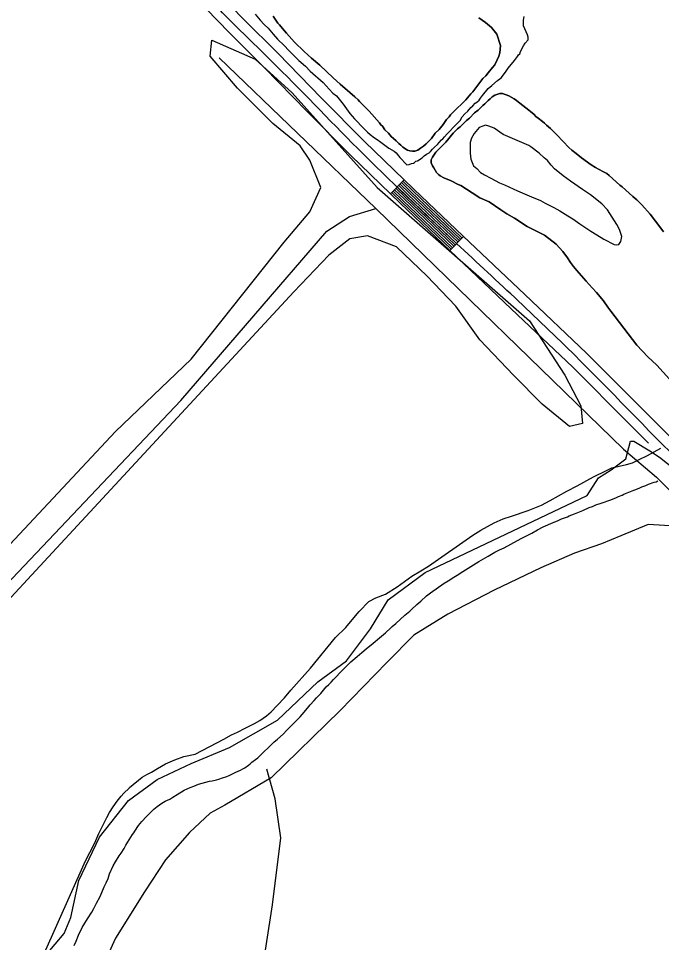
# Model space of a CAD drawing. Extents: x 3161615 to 3199515, y 867541 to 892976.
# Drawn here: x 3168704 to 3169685, y 874393 to 875803 of the extents above; entities that cross this region are included whole.
import ezdxf

# ---------------------------------------------------------------- set-up
doc = ezdxf.new("R2010")
doc.units = 0
for name, color, linetype in [('V-ROAD-CNTR', 7, 'Continuous'), ('V-SITE-VEGE', 7, 'Continuous'), ('V-TOPO-SHOR', 7, 'Continuous')]:
    doc.layers.add(name, color=color, linetype=linetype)

msp = doc.modelspace()

# ---------------------------------------------------------------- linework, layer by layer
at = {"layer": 'V-ROAD-CNTR'}
for p, q in [((3169271.3, 875535.1), (3169292.2, 875556.7)), ((3169361.8, 875448.7), (3169382.4, 875470.4))]:
    msp.add_line(p, q, dxfattribs=at)
for points in [[(3169665, 875154.6), (3169634.4, 875185.5), (3169549.2, 875270.8), (3169455.5, 875359.7), (3169361.6, 875448.8), (3169285.9, 875520.9), (3169210.7, 875593.9), (3169144.3, 875660.8), (3169078.4, 875728.1), (3169025.1, 875781.6), (3168972.3, 875836.7), (3168928.8, 875891.8), (3168888.3, 875947.8), (3168843, 876005.7), (3168797.7, 876064.5), (3168777.9, 876093.1)], [(3169740.5, 875121), (3169655.7, 875206.6), (3169570.2, 875292.3), (3169476.2, 875381.5), (3169382.3, 875470.5), (3169306.7, 875542.6), (3169231.8, 875615.2), (3169165.6, 875681.9), (3169099.7, 875749.2), (3169046.5, 875802.6), (3168994.9, 875856.4)], [(3169374.1, 875461.7), (3169374, 875461.8), (3169298.4, 875533.9), (3169283.8, 875548.1)], [(3169376.2, 875463.9), (3169376.1, 875464), (3169300.5, 875536.1), (3169285.9, 875550.2)], [(3169378.3, 875466.1), (3169378.2, 875466.2), (3169302.5, 875538.2), (3169288, 875552.4)], [(3169380.3, 875468.3), (3169380.2, 875468.3), (3169304.6, 875540.4), (3169290.1, 875554.5)], [(3169363.8, 875450.8), (3169363.7, 875450.9), (3169288, 875523.1), (3169273.4, 875537.3)], [(3169365.9, 875453), (3169365.8, 875453.1), (3169290.1, 875525.3), (3169275.4, 875539.4)], [(3169368, 875455.2), (3169367.8, 875455.3), (3169292.1, 875527.4), (3169277.5, 875541.6)], [(3169370, 875457.4), (3169369.9, 875457.5), (3169294.2, 875529.6), (3169279.6, 875543.7)], [(3169372.1, 875459.5), (3169372, 875459.6), (3169296.3, 875531.7), (3169281.7, 875545.9)], [(3169119.5, 874777.7), (3169149.1, 874811.5), (3169187.5, 874858), (3169203.3, 874873.3), (3169215.3, 874888), (3169223.6, 874897.9), (3169238.3, 874912.9), (3169249.1, 874918.7), (3169263.6, 874924.4), (3169281.5, 874935.3), (3169304, 874951.6), (3169317.4, 874960), (3169329, 874967.2), (3169397, 875014.1), (3169409.3, 875022.1), (3169429.5, 875033.3), (3169443.3, 875039), (3169455.9, 875043.3), (3169481.2, 875051.8), (3169501.7, 875060.1), (3169514.7, 875067), (3169540.1, 875081.4), (3169555.8, 875089.7), (3169580.8, 875103.1), (3169600.5, 875113.2), (3169608.7, 875117.2), (3169631, 875122.1), (3169640.3, 875124.9), (3169650.7, 875129.6), (3169663.1, 875135.7), (3169683.6, 875146.9)], [(3168743.4, 874376.8), (3168803.9, 874512.6), (3168809.2, 874523.6), (3168816.2, 874536.5), (3168821.8, 874548.5), (3168826.6, 874559.1), (3168833.5, 874573.2), (3168838.4, 874583.5), (3168842.5, 874591.1), (3168848.1, 874599.6), (3168854.2, 874608.2), (3168860.3, 874615.8), (3168864.7, 874620.3), (3168872.5, 874628), (3168873.2, 874629), (3168892.7, 874644.8), (3168899.8, 874648.9), (3168906.9, 874652.5), (3168915.8, 874658.2), (3168928.3, 874665.2), (3168942.3, 874671.4), (3168956.1, 874676.4), (3168973.4, 874680), (3169017.2, 874703.2), (3169028.8, 874709.5), (3169038.1, 874713.8), (3169049.8, 874719.5), (3169063.9, 874727.1), (3169072, 874731.7), (3169082.1, 874738.8), (3169089.2, 874744.6), (3169098.5, 874754.3), (3169109.4, 874766.2), (3169119.5, 874777.7)]]:
    msp.add_lwpolyline(points, dxfattribs=at)
msp.add_spline([(3172574.9, 872991.4), (3172391.3, 873136.4), (3172185.9, 873299.1), (3171983.7, 873455), (3171834.4, 873577.2), (3171683.8, 873697), (3171489.8, 873827.4), (3171191.1, 874027.4), (3170949.2, 874188.8), (3170747.7, 874329.4), (3170544.9, 874457.9), (3170452.4, 874517.4), (3170371.2, 874575.7), (3170275.1, 874638.4), (3170158.1, 874722.3), (3170073, 874793.8), (3169971.2, 874879.6), (3169872.1, 874978.9), (3169730.1, 875110.3), (3169559.7, 875281.6), (3169372, 875459.6), (3169221.3, 875604.5), (3169089, 875738.6), (3168983.6, 875846.6), (3168900.3, 875956.9), (3168809.8, 876073.4), (3168702.9, 876235.1), (3168574.3, 876446.7), (3168384.1, 876773.2)], degree=3, dxfattribs=at)
at = {"layer": 'V-SITE-VEGE'}
for p, q in [((3169064.9, 875809.4), (3169072.7, 875800.4)), ((3169072.7, 875800.4), (3169078.7, 875793.7)), ((3169099.5, 875796), (3169092.3, 875806.3)), ((3169406.1, 875803.9), (3169416, 875796.9)), ((3169474, 875791.8), (3169474.1, 875800.2)), ((3169474.1, 875800.2), (3169475.1, 875805.9)), ((3169078.7, 875793.7), (3169084.7, 875788.3)), ((3169084.7, 875788.3), (3169092.5, 875779.2)), ((3169101.9, 875793.3), (3169099.5, 875796)), ((3169106.4, 875787.5), (3169101.9, 875793.3)), ((3169112.7, 875780.3), (3169106.4, 875787.5)), ((3169416, 875796.9), (3169425.3, 875789)), ((3169425.3, 875789), (3169433.4, 875779.1)), ((3169480, 875777.9), (3169474, 875791.8)), ((3169092.5, 875779.2), (3169099, 875771.4)), ((3169125, 875767), (3169112.7, 875780.3)), ((3169433.4, 875779.1), (3169439, 875761.9)), ((3169481.2, 875774.3), (3169480, 875777.9)), ((3169481.1, 875770.1), (3169481.2, 875774.3)), ((3169099, 875771.4), (3169109.8, 875761.1)), ((3169109.8, 875761.1), (3169115.8, 875754.4)), ((3169139.7, 875752.4), (3169125, 875767)), ((3169439, 875761.9), (3169438.1, 875750.7)), ((3169469.6, 875752.7), (3169473.9, 875761.1)), ((3169473.9, 875761.1), (3169476.9, 875765.3)), ((3169476.9, 875765.3), (3169481.1, 875770.1)), ((3169115.8, 875754.4), (3169131.4, 875738.7)), ((3169145.4, 875747.3), (3169139.7, 875752.4)), ((3169150.7, 875742.1), (3169145.4, 875747.3)), ((3169436.3, 875745.3), (3169434.1, 875739.9)), ((3169438.1, 875750.7), (3169436.3, 875745.3)), ((3169460.5, 875738.9), (3169464.8, 875744.9)), ((3169464.8, 875744.9), (3169466.6, 875747.3)), ((3169466.6, 875747.3), (3169468.4, 875749.1)), ((3169468.4, 875749.1), (3169469.6, 875752.7)), ((3169131.4, 875738.7), (3169141.6, 875730.2)), ((3169141.6, 875730.2), (3169148.7, 875722.4)), ((3169163.3, 875731.8), (3169150.7, 875742.1)), ((3169183.7, 875712.2), (3169163.3, 875731.8)), ((3169430.5, 875732.1), (3169427.1, 875727.9)), ((3169434.1, 875739.9), (3169430.5, 875732.1)), ((3169450.8, 875726.9), (3169460.5, 875738.9)), ((3169148.7, 875722.4), (3169168.5, 875705.4)), ((3169416.5, 875715.6), (3169412.3, 875711.1)), ((3169420.5, 875720.1), (3169416.5, 875715.6)), ((3169427.1, 875727.9), (3169420.5, 875720.1)), ((3169439.9, 875712.5), (3169446.6, 875720.9)), ((3169446.6, 875720.9), (3169450.8, 875726.9)), ((3169168.5, 875705.4), (3169177.5, 875695.2)), ((3169194.5, 875702.8), (3169183.7, 875712.2)), ((3169209.5, 875690.1), (3169194.5, 875702.8)), ((3169412.3, 875711.1), (3169396.9, 875691)), ((3169426, 875700.6), (3169434.5, 875708.3)), ((3169434.5, 875708.3), (3169438.1, 875710.7)), ((3169438.1, 875710.7), (3169439.9, 875712.5)), ((3169177.5, 875695.2), (3169183.5, 875689.1)), ((3169183.5, 875689.1), (3169188.9, 875684.9)), ((3169217, 875683.4), (3169209.5, 875690.1)), ((3169393.8, 875688), (3169386, 875678.7)), ((3169396.9, 875691), (3169393.8, 875688)), ((3169411.5, 875685.6), (3169420, 875695.8)), ((3169420, 875695.8), (3169426, 875700.6)), ((3169188.9, 875684.9), (3169194.9, 875677)), ((3169194.9, 875677), (3169199, 875672.2)), ((3169221.8, 875678.6), (3169217, 875683.4)), ((3169224.2, 875676.4), (3169221.8, 875678.6)), ((3169230.5, 875669.8), (3169224.2, 875676.4)), ((3169382.6, 875675.4), (3169379.6, 875672.1)), ((3169386, 875678.7), (3169382.6, 875675.4)), ((3169397, 875669.4), (3169400.6, 875673.6)), ((3169400.6, 875673.6), (3169403, 875675.4)), ((3169403, 875675.4), (3169406.7, 875678.4)), ((3169406.7, 875678.4), (3169408.5, 875681.4)), ((3169408.5, 875681.4), (3169411.5, 875685.6)), ((3169199, 875672.2), (3169209.2, 875657.7)), ((3169238.9, 875661.3), (3169230.5, 875669.8)), ((3169254.5, 875643.5), (3169238.9, 875661.3)), ((3169373.2, 875666.1), (3169363, 875655.9)), ((3169379.6, 875672.1), (3169373.2, 875666.1)), ((3169384.9, 875657.4), (3169389.1, 875661.6)), ((3169389.1, 875661.6), (3169394, 875667)), ((3169394, 875667), (3169397, 875669.4)), ((3169209.2, 875657.7), (3169216.4, 875649.8)), ((3169216.4, 875649.8), (3169220.6, 875645.6)), ((3169220.6, 875645.6), (3169226.6, 875639)), ((3169356.6, 875648.7), (3169351.8, 875641.2)), ((3169360.8, 875652.9), (3169356.6, 875648.7)), ((3169363, 875655.9), (3169360.8, 875652.9)), ((3169367.4, 875637.1), (3169377.6, 875647.2)), ((3169377.6, 875647.2), (3169380.7, 875652.6)), ((3169380.7, 875652.6), (3169384.9, 875657.4)), ((3169226.6, 875639), (3169236.1, 875629.3)), ((3169256.6, 875640.8), (3169254.5, 875643.5)), ((3169259, 875638.3), (3169256.6, 875640.8)), ((3169262.6, 875633.2), (3169259, 875638.3)), ((3169268, 875627.8), (3169262.6, 875633.2)), ((3169345.7, 875633.4), (3169339.6, 875628)), ((3169351.8, 875641.2), (3169345.7, 875633.4)), ((3169357.7, 875626.9), (3169361.9, 875631.1)), ((3169361.9, 875631.1), (3169367.4, 875637.1)), ((3169236.1, 875629.3), (3169240.3, 875625.6)), ((3169240.3, 875625.6), (3169246.9, 875620.8)), ((3169246.9, 875620.8), (3169251.1, 875618.4)), ((3169251.1, 875618.4), (3169256.5, 875614.1)), ((3169272.5, 875622.9), (3169268, 875627.8)), ((3169276.1, 875619.6), (3169272.5, 875622.9)), ((3169279.7, 875616), (3169276.1, 875619.6)), ((3169333.9, 875619.9), (3169329.9, 875615.4)), ((3169339.6, 875628), (3169333.9, 875619.9)), ((3169345.6, 875613.7), (3169349.2, 875617.9)), ((3169349.2, 875617.9), (3169351, 875619.1)), ((3169351, 875619.1), (3169353.4, 875622.1)), ((3169353.4, 875622.1), (3169357.7, 875626.9)), ((3169256.5, 875614.1), (3169268.5, 875605.1)), ((3169268.5, 875605.1), (3169276.9, 875600.2)), ((3169283.9, 875612.3), (3169279.7, 875616)), ((3169286.9, 875609.3), (3169283.9, 875612.3)), ((3169290.2, 875606.3), (3169286.9, 875609.3)), ((3169297.4, 875601.7), (3169290.2, 875606.3)), ((3169317.2, 875605.2), (3169313, 875601.9)), ((3169321.5, 875607.9), (3169317.2, 875605.2)), ((3169325.7, 875611.5), (3169321.5, 875607.9)), ((3169329.9, 875615.4), (3169325.7, 875611.5)), ((3169332.3, 875599.9), (3169335.3, 875603.5)), ((3169335.3, 875603.5), (3169338.3, 875606.5)), ((3169338.3, 875606.5), (3169343.2, 875610.7)), ((3169343.2, 875610.7), (3169345.6, 875613.7)), ((3169276.9, 875600.2), (3169279.9, 875597.8)), ((3169279.9, 875597.8), (3169283.5, 875593.5)), ((3169283.5, 875593.5), (3169285.3, 875590.5)), ((3169285.3, 875590.5), (3169296.1, 875579.6)), ((3169301, 875601.1), (3169297.4, 875601.7)), ((3169304.6, 875600.2), (3169301, 875601.1)), ((3169308.2, 875600.5), (3169304.6, 875600.2)), ((3169313, 875601.9), (3169308.2, 875600.5)), ((3169312.3, 875585.6), (3169319.6, 875590.4)), ((3169319.6, 875590.4), (3169322.6, 875593.4)), ((3169322.6, 875593.4), (3169326.2, 875595.7)), ((3169326.2, 875595.7), (3169330.5, 875598.1)), ((3169330.5, 875598.1), (3169332.3, 875599.9)), ((3169296.1, 875579.6), (3169299.7, 875580.2)), ((3169299.7, 875580.2), (3169303.3, 875581.4)), ((3169303.3, 875581.4), (3169306.3, 875582)), ((3169306.3, 875582), (3169308.1, 875583.2)), ((3169308.1, 875583.2), (3169309.9, 875585)), ((3169309.9, 875585), (3169312.3, 875585.6))]:
    msp.add_line(p, q, dxfattribs=at)
for points in [[(3168668.5, 874976.8), (3168852, 875172.6), (3168967, 875282.8), (3169108.9, 875461.5), (3169148.1, 875508), (3169165.2, 875544.8), (3169148.1, 875586.4), (3169133.4, 875608.4), (3169091.8, 875642.7), (3169038, 875696.6), (3168996.4, 875745.5), (3168998.8, 875770), (3169064.9, 875740.6), (3169121.1, 875689.2), (3169250.8, 875544.8), (3169483.2, 875341.6), (3169537.1, 875258.3), (3169561.5, 875211.8), (3169564, 875184.9), (3169544.4, 875180), (3169502.8, 875214.3), (3169458.8, 875258.3), (3169407.4, 875312.2), (3169370.7, 875363.6), (3169326.7, 875410.1), (3169280.2, 875454.2), (3169236.1, 875471.3), (3169209.2, 875466.4), (3169177.4, 875441.9), (3169123.6, 875385.6), (3168291.8, 874487.1)], [(3169696.8, 875252.5), (3169677.3, 875273.7), (3169663.8, 875286.4), (3169647, 875304.2), (3169607.5, 875356.2), (3169603, 875362.3), (3169596.2, 875372.2), (3169585.7, 875384.9), (3169578.8, 875391.9), (3169569.5, 875402.2), (3169555.4, 875418.2), (3169550.3, 875424.6), (3169545.8, 875430.6), (3169541.4, 875437.5), (3169534.2, 875447.5), (3169524, 875458.4), (3169506.3, 875472), (3169500.3, 875475.4), (3169488, 875481.5), (3169479.5, 875485.4), (3169460.3, 875498.2), (3169448.9, 875504.8), (3169439.6, 875510.6), (3169421.9, 875523.3), (3169407.5, 875529.1), (3169395.8, 875536.7), (3169378.6, 875548.2), (3169374.7, 875549.4), (3169363.6, 875554.9), (3169352.5, 875559.5), (3169347.1, 875562.5), (3169344.4, 875564.6), (3169341.7, 875568), (3169337.5, 875575.2), (3169335.4, 875578.2), (3169333.3, 875582.8), (3169333.3, 875587), (3169335.2, 875591.2), (3169340.3, 875599), (3169355.5, 875614), (3169367, 875628.1), (3169373.6, 875634.4), (3169377.3, 875637.4), (3169387.2, 875647), (3169391.8, 875650.9), (3169399.6, 875658.7), (3169405.1, 875663.1), (3169412, 875670), (3169415.4, 875672.7), (3169420.2, 875677.8), (3169423.2, 875680.2), (3169426.6, 875683.2), (3169430.5, 875685.9), (3169433.5, 875687.1), (3169438, 875688.3), (3169442.2, 875688.3), (3169451.9, 875684.6), (3169459.7, 875680.4), (3169463.3, 875677.6), (3169468.4, 875673.4), (3169482.2, 875662.8), (3169484.6, 875660.7), (3169490.3, 875656.1), (3169493, 875653.1), (3169496.6, 875650.7), (3169502.9, 875645.8), (3169506.2, 875643.1), (3169509.2, 875640.1), (3169515.5, 875635.2), (3169519.1, 875631.3), (3169525.1, 875625.5), (3169534.4, 875615.3), (3169543.3, 875606.2), (3169547.8, 875601.9), (3169554.7, 875596.8), (3169562.8, 875590.4), (3169577.6, 875579.5), (3169583.9, 875575.6), (3169589.6, 875572.2), (3169595, 875569.5), (3169601, 875566.2), (3169604.9, 875563.4), (3169621.1, 875548.6), (3169624.4, 875545.9), (3169640.9, 875531), (3169646.9, 875525.9), (3169654.7, 875518.3), (3169667.5, 875504.1), (3169683.7, 875483), (3169687.9, 875477.2)], [(3169571.3, 875074.7), (3169588.4, 875101.6), (3169608, 875113.9), (3169630, 875131), (3169632.5, 875138.3), (3169637.4, 875157.9), (3169642.3, 875157.9), (3169666.7, 875143.2), (3169681.4, 875133.5), (3169705.9, 875113.9), (3169727.9, 875086.9), (3169906.5, 874913.1), (3169989.7, 874847), (3170160.9, 874712.3), (3170300.4, 874602.2), (3170452.1, 874496.9), (3171173.8, 874014.6)], [(3168732.1, 874357.3), (3168773.7, 874406.3), (3168783.5, 874430.8), (3168795.8, 874487.1), (3168827.6, 874553.2), (3168871.6, 874609.5), (3168915.6, 874641.3), (3168967, 874665.8), (3169025.7, 874690.3), (3169099.1, 874731.9), (3169160.3, 874790.7), (3169204.3, 874822.5), (3169241, 874871.5), (3169267.9, 874915.6), (3169324.2, 874957.2), (3169571.3, 875074.7)], [(3169705.9, 875028.2), (3169664.3, 875030.6), (3169622.7, 875013.5), (3169593.3, 875001.2), (3169551.7, 874986.6), (3169500.4, 874964.5), (3169429.4, 874930.2), (3169358.5, 874893.5), (3169307.1, 874861.7), (3169265.5, 874820.1), (3169194.5, 874746.6), (3169089.3, 874643.8), (3169018.4, 874602.2), (3168996.4, 874589.9), (3168964.6, 874560.5), (3168927.9, 874518.9), (3168896.1, 874470), (3168852, 874399), (3168815.3, 874318.2)]]:
    msp.add_lwpolyline(points, dxfattribs=at)
msp.add_lwpolyline([(3169393.8, 875588.2), (3169398, 875578), (3169402.8, 875573.7), (3169408.7, 875567.7), (3169414.7, 875564.1), (3169424.4, 875559.2), (3169437.6, 875551.9), (3169445.4, 875548.9), (3169465.2, 875539.7), (3169486.2, 875530.6), (3169500, 875525.1), (3169507.2, 875520.9), (3169520.4, 875514.2), (3169529.4, 875509.3), (3169542, 875501.5), (3169549.2, 875497.2), (3169560, 875489.3), (3169567.8, 875484.5), (3169576.8, 875478.4), (3169592.4, 875468.7), (3169596.6, 875466.3), (3169612.2, 875457.8), (3169616.4, 875457.2), (3169619.4, 875457.7), (3169622.4, 875462.5), (3169624.3, 875470.4), (3169620.7, 875480.6), (3169616.6, 875488.5), (3169602.2, 875510.8), (3169593.8, 875519.9), (3169576.5, 875533.8), (3169563.9, 875541.7), (3169545.9, 875554.4), (3169534.5, 875562.9), (3169521.3, 875573.2), (3169516.5, 875579.2), (3169510.5, 875585.9), (3169505.7, 875590.1), (3169498, 875597.3), (3169493.8, 875600.4), (3169489.6, 875604), (3169485.4, 875607), (3169482.4, 875608.9), (3169443.3, 875625.9), (3169429.5, 875635.6), (3169421.1, 875638.6), (3169416.3, 875639.9), (3169412.1, 875638.7), (3169406.7, 875636.3), (3169398.8, 875627.3), (3169394.6, 875620.1), (3169392.7, 875613.5), (3169392.6, 875597.3)], close=True, dxfattribs=at)
at = {"layer": 'V-TOPO-SHOR'}
msp.add_line((3169248.8, 875513), (3169010.2, 875743), dxfattribs=at)
for points in [[(3169092.3, 875806.3), (3169099.5, 875796), (3169101.9, 875793.3), (3169106.4, 875787.5), (3169112.7, 875780.3), (3169125, 875767), (3169139.7, 875752.4), (3169145.4, 875747.3), (3169150.7, 875742.1), (3169163.3, 875731.8), (3169183.7, 875712.2), (3169194.5, 875702.8), (3169209.5, 875690.1), (3169217, 875683.4), (3169221.8, 875678.6), (3169224.2, 875676.4), (3169230.5, 875669.8), (3169238.9, 875661.3), (3169254.5, 875643.5), (3169256.6, 875640.8), (3169259, 875638.3), (3169262.6, 875633.2), (3169268, 875627.8), (3169272.5, 875622.9), (3169276.1, 875619.6), (3169279.7, 875616), (3169283.9, 875612.3), (3169286.9, 875609.3), (3169290.2, 875606.3), (3169297.4, 875601.7), (3169301, 875601.1), (3169304.6, 875600.2), (3169308.2, 875600.5), (3169313, 875601.9), (3169317.2, 875605.2), (3169321.5, 875607.9), (3169325.7, 875611.5), (3169329.9, 875615.4), (3169333.9, 875619.9), (3169339.6, 875628), (3169345.7, 875633.4), (3169351.8, 875641.2), (3169356.6, 875648.7), (3169360.8, 875652.9), (3169363, 875655.9), (3169373.2, 875666.1), (3169379.6, 875672.1), (3169382.6, 875675.4), (3169386, 875678.7), (3169393.8, 875688), (3169396.9, 875691), (3169412.3, 875711.1), (3169416.5, 875715.6), (3169420.5, 875720.1), (3169427.1, 875727.9), (3169430.5, 875732.1), (3169434.1, 875739.9), (3169436.3, 875745.3), (3169438.1, 875750.7), (3169439, 875761.9), (3169433.4, 875779.1), (3169425.3, 875789), (3169416, 875796.9), (3169406.1, 875803.9)], [(3169554.7, 875596.8), (3169547.8, 875601.9), (3169543.3, 875606.2), (3169534.4, 875615.3), (3169525.1, 875625.5), (3169519.1, 875631.3), (3169515.5, 875635.2), (3169509.2, 875640.1), (3169506.2, 875643.1), (3169502.9, 875645.8), (3169496.6, 875650.7), (3169493, 875653.1), (3169490.3, 875656.1), (3169484.6, 875660.7), (3169482.2, 875662.8), (3169468.4, 875673.4), (3169463.3, 875677.6), (3169459.7, 875680.4), (3169451.9, 875684.6), (3169442.2, 875688.3), (3169438, 875688.3), (3169433.5, 875687.1), (3169430.5, 875685.9), (3169426.6, 875683.2), (3169423.2, 875680.2), (3169420.2, 875677.8), (3169415.4, 875672.7), (3169412, 875670), (3169405.1, 875663.1), (3169399.6, 875658.7), (3169391.8, 875650.9), (3169387.2, 875647), (3169377.3, 875637.4), (3169373.6, 875634.4), (3169367, 875628.1), (3169355.5, 875614), (3169340.3, 875599), (3169335.2, 875591.2), (3169333.3, 875587), (3169333.3, 875582.8), (3169335.4, 875578.2), (3169337.5, 875575.2), (3169341.7, 875568), (3169344.4, 875564.6), (3169347.1, 875562.5), (3169352.5, 875559.5), (3169363.6, 875554.9), (3169374.7, 875549.4), (3169378.6, 875548.2), (3169395.8, 875536.7), (3169407.5, 875529.1), (3169421.9, 875523.3), (3169439.6, 875510.6), (3169448.9, 875504.8), (3169460.3, 875498.2), (3169479.5, 875485.4), (3169488, 875481.5), (3169500.3, 875475.4), (3169506.3, 875472), (3169524, 875458.4), (3169534.2, 875447.5), (3169541.4, 875437.5), (3169545.8, 875430.6), (3169550.3, 875424.6), (3169555.4, 875418.2), (3169569.5, 875402.2), (3169578.8, 875391.9), (3169585.7, 875384.9), (3169596.2, 875372.2), (3169603, 875362.3), (3169607.5, 875356.2), (3169647, 875304.2), (3169663.8, 875286.4), (3169677.3, 875273.7), (3169696.8, 875252.5)], [(3169687.9, 875477.2), (3169683.7, 875483), (3169667.5, 875504.1), (3169654.7, 875518.3), (3169646.9, 875525.9), (3169640.9, 875531), (3169624.4, 875545.9), (3169621.1, 875548.6), (3169604.9, 875563.4), (3169601, 875566.2), (3169595, 875569.5), (3169589.6, 875572.2), (3169583.9, 875575.6), (3169577.6, 875579.5), (3169562.8, 875590.4), (3169554.7, 875596.8)], [(3168216.5, 874444.1), (3168951.4, 875219.7), (3169174, 875478.4), (3169208.9, 875500.7), (3169248.8, 875513), (3169626.7, 875145.6), (3169626.7, 875145.6), (3169677.2, 875103)], [(3169263.6, 874865.4), (3169271.6, 874872.7), (3169274, 874874.7), (3169279.5, 874879.7), (3169293.4, 874892), (3169300.6, 874898.4), (3169303.2, 874900.8), (3169311.2, 874908.3), (3169317.3, 874913.7), (3169326.1, 874921.5), (3169332.3, 874926.2), (3169353, 874940.9), (3169359.3, 874944.4), (3169367.7, 874950), (3169373.2, 874953.3), (3169381.5, 874958.9), (3169406, 874974.3), (3169412.9, 874978.4), (3169420, 874982.4), (3169430.6, 874988.3), (3169437.5, 874991.8), (3169444.8, 874995.2), (3169454.6, 875000.5), (3169470.7, 875009.1), (3169481.6, 875014.6), (3169487.1, 875017.6), (3169495.3, 875022.5), (3169504.2, 875027.1), (3169519.4, 875033.7), (3169525.9, 875036.4), (3169532.2, 875039), (3169541.2, 875042.5), (3169544, 875043.7), (3169552.1, 875047), (3169564.5, 875052.1), (3169574.5, 875056.4), (3169579.3, 875058.3), (3169584.4, 875060.7), (3169592.5, 875063.4), (3169607.5, 875068.2), (3169615.9, 875071.6), (3169619.1, 875073.1), (3169624.4, 875075.3), (3169627.4, 875076.7), (3169639.8, 875081.9), (3169644.1, 875083.7), (3169650.4, 875086), (3169654.6, 875088), (3169660.9, 875090.3), (3169664.8, 875092.3), (3169673.3, 875095), (3169676.3, 875095.8), (3169679.2, 875097)], [(3170178.6, 874392.1), (3170172, 874412.7), (3170167.2, 874435.9), (3170171.3, 874456.8), (3170172.8, 874492.1), (3170177.8, 874508.6), (3170184.6, 874523.7), (3170192.2, 874536.2), (3170204.8, 874558.9), (3170212, 874566), (3170219.6, 874569.5), (3170227.2, 874578.4), (3170236.2, 874601.1), (3170234.1, 874613.6), (3170171.4, 874661.6), (3170091.8, 874721.8), (3170023.8, 874775.7), (3169900.2, 874887.4), (3169786.9, 874994.1), (3169677.2, 875103)], [(3168788.9, 874388.1), (3168791.7, 874394.9), (3168795.6, 874404), (3168800.8, 874415.6), (3168809.3, 874428.6), (3168815.9, 874439), (3168818.8, 874444.4), (3168822.7, 874452.5), (3168828.3, 874462.7), (3168834.4, 874477.5), (3168837.7, 874483.9), (3168840.6, 874490.4), (3168842.9, 874497.2), (3168848.3, 874509.4), (3168851.9, 874515.9), (3168857.2, 874524.7), (3168860.5, 874528.9), (3168865.2, 874536.1), (3168867.7, 874541.1), (3168877.9, 874557.7), (3168879.7, 874560.1), (3168881.4, 874562.7), (3168887.1, 874571.3), (3168892.1, 874577.5), (3168899.2, 874584.9), (3168910.5, 874596.2), (3168915.4, 874600), (3168922.5, 874605.3), (3168927.6, 874608.3), (3168934.9, 874611.6), (3168939.4, 874614.4), (3168945.9, 874618.5), (3168956.5, 874624.9), (3168965.8, 874629.2), (3168971.3, 874631.3), (3168978.2, 874634.1), (3168989.6, 874637.3), (3168995.2, 874638.7), (3168999.3, 874639.6), (3169006, 874641.1), (3169009.4, 874642.1), (3169014.9, 874643.7), (3169021.6, 874646), (3169026.3, 874647.9), (3169031.5, 874650.5), (3169035.2, 874652.5), (3169042.7, 874655.8), (3169045.8, 874657.6), (3169049, 874659.3), (3169054.7, 874663.3), (3169057.2, 874665.1), (3169060, 874667.7), (3169065.5, 874671.8), (3169069, 874674.4), (3169073.9, 874679.4), (3169088.7, 874693.7), (3169093.4, 874698.3), (3169099.1, 874703.1), (3169107.5, 874710.6), (3169113.4, 874716.8), (3169133.3, 874737.1), (3169136.3, 874740.5), (3169144.5, 874750.1), (3169148.8, 874755.3), (3169154.6, 874761.9), (3169158.5, 874766.1), (3169165, 874772.8), (3169173.4, 874782.8), (3169177.1, 874786.6), (3169180.6, 874790.2), (3169184.3, 874794.2), (3169188.2, 874798.2), (3169194.3, 874804.7), (3169210.9, 874820.9), (3169220.5, 874829.2), (3169227.7, 874835.2), (3169234.4, 874840.9), (3169244.6, 874849.5), (3169254.6, 874857.8), (3169260.7, 874862.8), (3169263.6, 874865.4)], [(3169032.7, 874160), (3169052.6, 874199.6), (3169091.2, 874449.9), (3169104.1, 874552.6), (3169095.2, 874612.1), (3169082.7, 874657.2)]]:
    msp.add_lwpolyline(points, dxfattribs=at)

doc.saveas('drawing.dxf')
